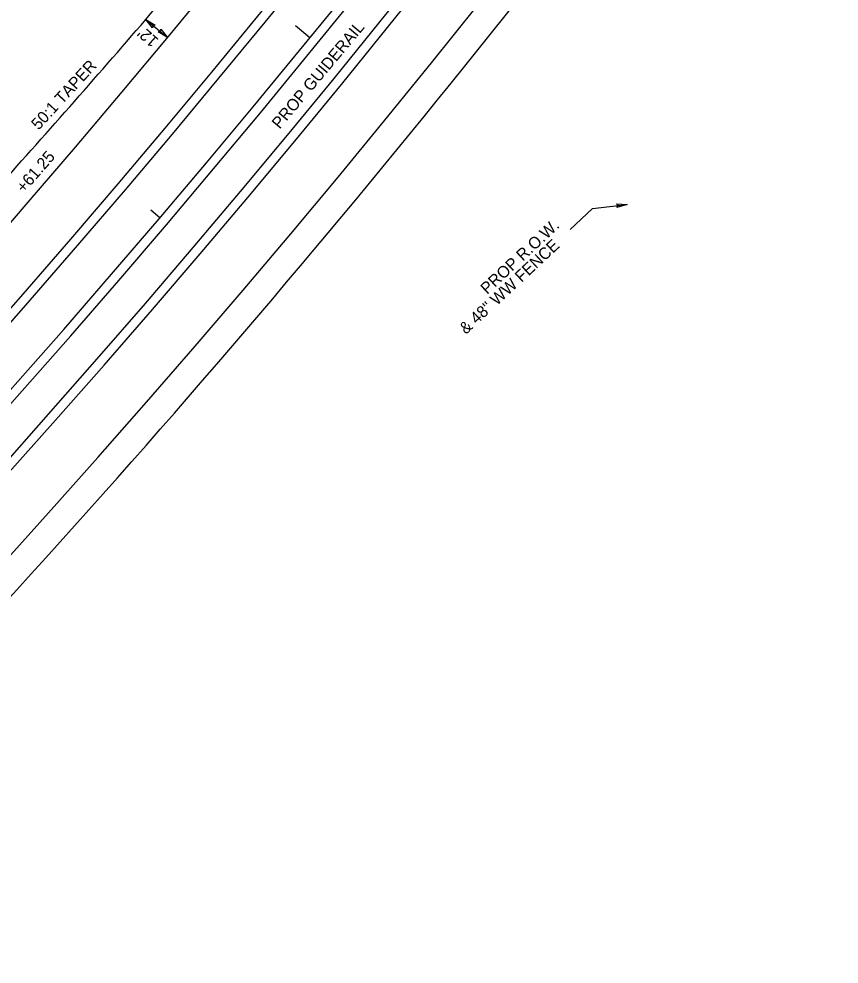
# Model space of a CAD drawing. Extents: x 2389099 to 2405615, y 552200 to 573532.
# Drawn here: x 2399246.4 to 2399596.4, y 560579.1 to 560982.2 of the extents above; entities that cross this region are included whole.
import ezdxf

# ---------------------------------------------------------------- set-up
doc = ezdxf.new("R2010")
doc.units = 0
for name, color, linetype in [('Prop Cable Guiderail Double Face', 7, 'Continuous'), ('Prop Dimension', 7, 'Continuous'), ('Prop Dimension Text', 7, 'Continuous'), ('Prop DSN Text', 7, 'Continuous'), ('Prop EOT', 7, 'Continuous'), ('Prop Horizontal Alignment', 7, 'Continuous'), ('Prop Horizontal Alignment Tick Large', 7, 'Continuous'), ('Prop Horizontal Alignment Tick Small', 7, 'Continuous')]:
    doc.layers.add(name, color=color, linetype=linetype)

msp = doc.modelspace()

# ---------------------------------------------------------------- linework, layer by layer
at = {"layer": 'Prop Cable Guiderail Double Face'}
msp.add_arc((2395689.31, 563976), 4754, 315.06056, 2.8963, dxfattribs=at)
at = {"layer": 'Prop Dimension'}
msp.add_line((2399300.52, 560981.9), (2399309.75, 560974.24), dxfattribs=at)
for points in [[(2399303.4, 560978.36), (2399300.52, 560981.9), (2399304.45, 560979.53), (2399303.49, 560979.31)], [(2399306.87, 560977.78), (2399309.75, 560974.24), (2399305.82, 560976.61), (2399306.78, 560976.84)]]:
    msp.add_lwpolyline(points, close=True, dxfattribs=at)
at = {"layer": 'Prop DSN Text'}
for p, q in [((2399491.17, 560901.35), (2399505.98, 560903.06)), ((2399481.63, 560892.45), (2399491.17, 560901.35))]:
    msp.add_line(p, q, dxfattribs=at)
msp.add_lwpolyline([(2399501.43, 560903.37), (2399505.98, 560903.06), (2399501.56, 560901.8), (2399502.05, 560902.66)], close=True, dxfattribs=at)
at = {"layer": 'Prop EOT'}
for centre, radius, start, end in [((2395689.31, 563976), 4769, 315.06056, 2.8963), ((2395689.31, 563976), 4773, 315.06056, 2.8963), ((2395689.31, 563976), 4797, 315.06056, 2.8963), ((2395689.31, 563976), 4703, 315.06056, 2.8963), ((2395689.31, 563976), 4727, 315.06056, 2.8963), ((2395689.31, 563976), 4731, 315.06056, 2.8963), ((2395689.31, 563976), 4691, 320.33745, 325.98987), ((2395689.31, 563976), 4809, 315.06056, 322.06524), ((2395629.6, 564155.36), 4852.47, 317.99092, 319.157)]:
    msp.add_arc(centre, radius, start, end, dxfattribs=at)
at = {"layer": 'Prop Horizontal Alignment'}
msp.add_arc((2395689.31, 563976), 4750, 315.06056, 2.8963, dxfattribs=at)
at = {"layer": 'Prop Horizontal Alignment Tick Large'}
msp.add_line((2399370.55, 560974.17), (2399364.35, 560979.23), dxfattribs=at)
at = {"layer": 'Prop Horizontal Alignment Tick Small'}
msp.add_line((2399306.54, 560897.35), (2399302.73, 560900.59), dxfattribs=at)

# ---------------------------------------------------------------- texts
at = {"layer": 'Prop Dimension Text'}
for s, rotation, p in [("12'", 138.4754, (2399306.31, 560973.35)), ('50:1 TAPER', 47.4585, (2399254.8, 560934.52)), ('+61.25', 48.8118, (2399248.51, 560907.67))]:
    msp.add_text(s, height=5, rotation=rotation, dxfattribs=at).set_placement(p)
at = {"layer": 'Prop DSN Text'}
for s, rotation, p in [('PROP GUIDERAIL', 50.0869, (2399357.65, 560934.92)), ('PROP R.O.W.', 43, (2399446.19, 560864.44)), ('& 48" WW FENCE', 43, (2399437.13, 560847.44))]:
    msp.add_text(s, height=5, rotation=rotation, dxfattribs=at).set_placement(p)

doc.saveas('drawing.dxf')
